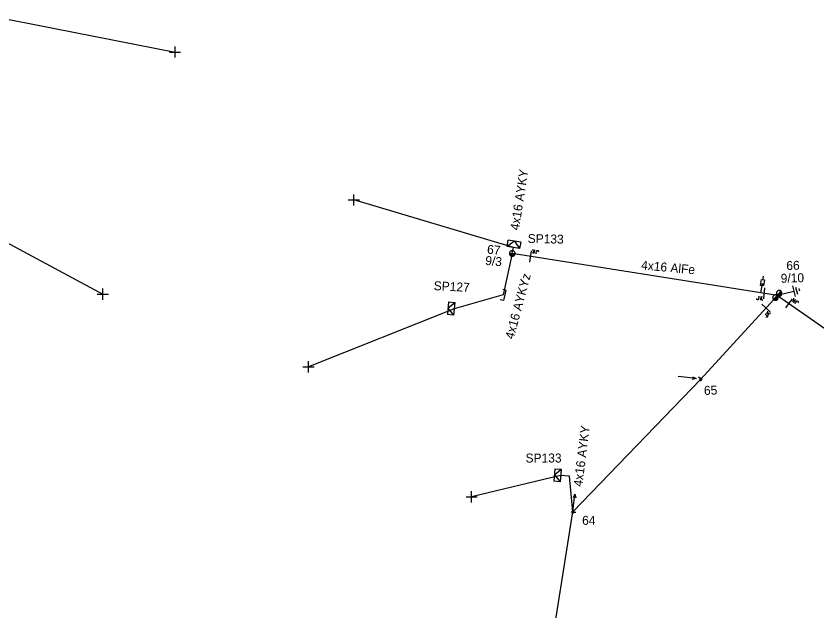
# Model space of a CAD drawing. Extents: x -748492 to -735633, y -1146251 to -1139940.
# Drawn here: x -739954.6 to -739865.3, y -1142083 to -1142016.6 of the extents above; entities that cross this region are included whole.
import ezdxf

# ---------------------------------------------------------------- set-up
doc = ezdxf.new("R2010")
doc.units = 0
for name, color, linetype in [('Vrstva 1', 7, 'Continuous'), ('Vrstva 12', 7, 'Continuous'), ('Vrstva 13', 7, 'Continuous'), ('Vrstva 14', 7, 'Continuous'), ('Vrstva 15', 7, 'Continuous'), ('Vrstva 16', 7, 'Continuous'), ('Vrstva 18', 7, 'Continuous'), ('Vrstva 2', 7, 'Continuous'), ('Vrstva 31', 7, 'Continuous'), ('Vrstva 33', 7, 'Continuous'), ('Vrstva 34', 7, 'Continuous'), ('Vrstva 52', 7, 'Continuous'), ('Vrstva 54', 7, 'Continuous'), ('Vrstva 55', 7, 'Continuous'), ('Vrstva 59', 7, 'Continuous'), ('Vrstva 9', 7, 'Continuous')]:
    doc.layers.add(name, color=color, linetype=linetype)

# ---------------------------------------------------------------- blocks, each defined once
blk = doc.blocks.new('NN440')
at = {"layer": 'Vrstva 2'}
for points in [[(0.63, 0), (0.63, 0.06), (0.62, 0.13), (0.6, 0.19), (0.58, 0.25), (0.55, 0.31), (0.51, 0.37), (0.47, 0.42), (0.42, 0.46), (0.37, 0.51), (0.32, 0.54), (0.26, 0.57), (0.2, 0.59), (0.13, 0.61), (0.07, 0.62), (0, 0.63), (-0.06, 0.62), (-0.13, 0.61), (-0.19, 0.59), (-0.26, 0.57), (-0.31, 0.54), (-0.37, 0.51), (-0.42, 0.46), (-0.47, 0.42), (-0.51, 0.37), (-0.54, 0.31), (-0.57, 0.25), (-0.6, 0.19), (-0.62, 0.13), (-0.63, 0.06), (-0.63, 0), (-0.63, -0.07), (-0.62, -0.14), (-0.6, -0.2), (-0.57, -0.26), (-0.54, -0.32), (-0.51, -0.37), (-0.47, -0.43), (-0.42, -0.47), (-0.37, -0.51), (-0.31, -0.55), (-0.26, -0.58), (-0.19, -0.6), (-0.13, -0.62), (-0.06, -0.63), (0, -0.63), (0.07, -0.63), (0.13, -0.62), (0.2, -0.6), (0.26, -0.58), (0.32, -0.55), (0.37, -0.51), (0.42, -0.47), (0.47, -0.43), (0.51, -0.37), (0.55, -0.32), (0.58, -0.26), (0.6, -0.2), (0.62, -0.14), (0.63, -0.07), (0.63, 0)], [(-0.63, 0), (0.63, 0)], [(-0.6, -0.18), (0.57, -0.18)], [(-0.51, -0.32), (0.5, -0.32)], [(-0.37, -0.47), (0.35, -0.47)]]:
    blk.add_lwpolyline(points, dxfattribs=at)
blk = doc.blocks.new('NN450')
at = {"layer": 'Vrstva 2'}
for points in [[(0, 0), (0, 0.07), (-0.01, 0.13), (-0.03, 0.19), (-0.05, 0.25), (-0.08, 0.31), (-0.12, 0.37), (-0.16, 0.42), (-0.21, 0.46), (-0.26, 0.51), (-0.31, 0.54), (-0.37, 0.57), (-0.43, 0.59), (-0.5, 0.61), (-0.56, 0.62), (-0.63, 0.62), (-0.69, 0.62), (-0.75, 0.61), (-0.82, 0.59), (-0.88, 0.57), (-0.94, 0.54), (-0.99, 0.51), (-1.04, 0.46), (-1.09, 0.42), (-1.13, 0.37), (-1.17, 0.31), (-1.2, 0.25), (-1.22, 0.19), (-1.24, 0.13), (-1.25, 0.07), (-1.25, 0), (-1.25, -0.07), (-1.24, -0.13), (-1.22, -0.19), (-1.2, -0.25), (-1.17, -0.31), (-1.13, -0.37), (-1.09, -0.42), (-1.04, -0.46), (-0.99, -0.51), (-0.94, -0.54), (-0.88, -0.57), (-0.82, -0.59), (-0.75, -0.61), (-0.69, -0.62), (-0.62, -0.63), (-0.56, -0.62), (-0.5, -0.61), (-0.43, -0.59), (-0.37, -0.57), (-0.31, -0.54), (-0.26, -0.51), (-0.21, -0.46), (-0.16, -0.42), (-0.12, -0.37), (-0.08, -0.31), (-0.05, -0.25), (-0.03, -0.19), (-0.01, -0.13), (0, -0.07), (0, 0)], [(1.25, 0), (1.25, 0.07), (1.24, 0.13), (1.22, 0.19), (1.2, 0.25), (1.17, 0.31), (1.13, 0.37), (1.09, 0.42), (1.04, 0.46), (0.99, 0.51), (0.94, 0.54), (0.88, 0.57), (0.82, 0.59), (0.75, 0.61), (0.69, 0.62), (0.62, 0.62), (0.56, 0.62), (0.5, 0.61), (0.43, 0.59), (0.37, 0.57), (0.31, 0.54), (0.26, 0.51), (0.21, 0.46), (0.16, 0.42), (0.12, 0.37), (0.08, 0.31), (0.05, 0.25), (0.03, 0.19), (0.01, 0.13), (0, 0.07), (0, 0), (0, -0.07), (0.01, -0.13), (0.03, -0.19), (0.05, -0.25), (0.08, -0.31), (0.12, -0.37), (0.16, -0.42), (0.21, -0.46), (0.26, -0.51), (0.31, -0.54), (0.37, -0.57), (0.43, -0.59), (0.5, -0.61), (0.56, -0.62), (0.63, -0.63), (0.69, -0.62), (0.75, -0.61), (0.82, -0.59), (0.88, -0.57), (0.94, -0.54), (0.99, -0.51), (1.04, -0.46), (1.09, -0.42), (1.13, -0.37), (1.17, -0.31), (1.2, -0.25), (1.22, -0.19), (1.24, -0.13), (1.25, -0.07), (1.25, 0)], [(-1.25, 0), (1.25, 0)], [(-1.23, -0.16), (-0.02, -0.16)], [(-1.16, -0.32), (-0.09, -0.32)], [(-1.03, -0.47), (-0.22, -0.47)], [(0.02, -0.16), (1.23, -0.16)], [(0.09, -0.32), (1.16, -0.32)], [(0.22, -0.47), (1.03, -0.47)]]:
    blk.add_lwpolyline(points, dxfattribs=at)
blk = doc.blocks.new('NN560')
at = {"layer": 'Vrstva 2'}
for points in [[(1.999, -0.001), (1.59, 0.141)], [(0, -0.001), (1.999, -0.001)], [(1.999, -0.001), (1.59, -0.134)]]:
    blk.add_lwpolyline(points, dxfattribs=at)
blk = doc.blocks.new('NN840')
at = {"layer": 'Vrstva 15'}
for points in [[(0.003, 0.619), (0.003, -0.631)], [(-0.745, -0.71), (-0.745, -0.66)], [(-0.73, -0.764), (-0.745, -0.71)], [(-0.657, -0.798), (-0.73, -0.764)], [(-0.627, -0.798), (-0.657, -0.798)], [(-0.558, -0.764), (-0.627, -0.798)], [(-0.538, -0.71), (-0.558, -0.764)], [(-0.538, -0.385), (-0.538, -0.71)], [(-0.332, -0.385), (-0.332, -0.798)], [(-0.332, -0.641), (-0.125, -0.385)], [(-0.263, -0.557), (-0.091, -0.798)]]:
    blk.add_lwpolyline(points, dxfattribs=at)
blk = doc.blocks.new('NN565')
at = {"layer": 'Vrstva 2'}
for points in [[(0.015, 0.528), (0.015, 2.528)], [(0.157, 0.937), (0.015, 0.528), (-0.119, 0.937)]]:
    blk.add_lwpolyline(points, dxfattribs=at)
blk = doc.blocks.new('NN800')
at = {"layer": 'Vrstva 1'}
for points in [[(-0.442, 0.442), (0.442, -0.442)], [(-0.442, -0.442), (0.442, 0.442)]]:
    blk.add_lwpolyline(points, dxfattribs=at)
blk = doc.blocks.new('NN820')
at = {"layer": 'Vrstva 13'}
for points in [[(-0.003, 0.004), (-0.003, -1.049)], [(-0.165, -0.813), (0.165, -0.813)], [(-0.165, -1.473), (-0.165, -0.813)], [(0.165, -0.813), (0.165, -1.473)], [(0.165, -1.473), (-0.165, -1.473)], [(-0.003, -1.049), (-0.062, -0.926)], [(-0.003, -1.049), (0.057, -0.926)], [(-0.003, -1.473), (-0.003, -1.871)]]:
    blk.add_lwpolyline(points, dxfattribs=at)
blk = doc.blocks.new('NN630')
at = {"layer": 'Vrstva 9'}
for points in [[(-0.003, -0.7), (-0.703, 0)], [(-0.703, -0.7), (-0.703, 0), (0.697, 0), (0.697, -0.7)], [(-0.703, -0.7), (0.697, -0.7)], [(-0.003, -0.7), (0.697, 0)]]:
    blk.add_lwpolyline(points, dxfattribs=at)
blk = doc.blocks.new('NN810')
at = {"layer": 'Vrstva 14'}
for points in [[(0.004, -0.64), (0.004, -1.89)], [(0.629, -1.89), (-0.621, -1.89)], [(0.388, -2.2), (-0.399, -2.2)], [(0.004, -2.515), (-0.124, -2.515)], [(0.137, -2.515), (0.004, -2.515)]]:
    blk.add_lwpolyline(points, dxfattribs=at)
blk = doc.blocks.new('NN500')
at = {"layer": 'Vrstva 2'}
for points in [[(0, -0.24), (0.02, -0.23), (0.05, -0.23), (0.07, -0.22), (0.09, -0.22), (0.12, -0.2), (0.14, -0.19), (0.16, -0.18), (0.17, -0.16), (0.19, -0.14), (0.2, -0.12), (0.21, -0.1), (0.22, -0.07), (0.23, -0.05), (0.23, -0.02), (0.23, 0), (0.23, 0.02), (0.23, 0.05), (0.22, 0.07), (0.21, 0.1), (0.2, 0.12), (0.19, 0.14), (0.17, 0.16), (0.16, 0.17), (0.14, 0.19), (0.12, 0.2), (0.09, 0.21), (0.07, 0.22), (0.05, 0.23), (0.02, 0.23), (0, 0.23), (-0.03, 0.23), (-0.05, 0.23), (-0.07, 0.22), (-0.1, 0.21), (-0.12, 0.2), (-0.14, 0.19), (-0.16, 0.17), (-0.18, 0.16), (-0.19, 0.14), (-0.2, 0.12), (-0.22, 0.1), (-0.22, 0.07), (-0.23, 0.05), (-0.23, 0.02), (-0.24, 0), (-0.23, -0.02), (-0.23, -0.05), (-0.22, -0.07), (-0.22, -0.1), (-0.2, -0.12), (-0.19, -0.14), (-0.18, -0.16), (-0.16, -0.18), (-0.14, -0.19), (-0.12, -0.2), (-0.1, -0.22), (-0.07, -0.22), (-0.05, -0.23), (-0.03, -0.23), (0, -0.24)], [(0, -0.24), (0.02, -0.23), (0.05, -0.23), (0.07, -0.22), (0.09, -0.22), (0.12, -0.2), (0.14, -0.19), (0.16, -0.18), (0.17, -0.16), (0.19, -0.14), (0.2, -0.12), (0.21, -0.1), (0.22, -0.07), (0.23, -0.05), (0.23, -0.02), (0.23, 0), (0.23, 0.02), (0.23, 0.05), (0.22, 0.07), (0.21, 0.1), (0.2, 0.12), (0.19, 0.14), (0.17, 0.16), (0.16, 0.17), (0.14, 0.19), (0.12, 0.2), (0.09, 0.21), (0.07, 0.22), (0.05, 0.23), (0.02, 0.23), (0, 0.23), (-0.03, 0.23), (-0.05, 0.23), (-0.07, 0.22), (-0.1, 0.21), (-0.12, 0.2), (-0.14, 0.19), (-0.16, 0.17), (-0.18, 0.16), (-0.19, 0.14), (-0.2, 0.12), (-0.22, 0.1), (-0.22, 0.07), (-0.23, 0.05), (-0.23, 0.02), (-0.24, 0), (-0.23, -0.02), (-0.23, -0.05), (-0.22, -0.07), (-0.22, -0.1), (-0.2, -0.12), (-0.19, -0.14), (-0.18, -0.16), (-0.16, -0.18), (-0.14, -0.19), (-0.12, -0.2), (-0.1, -0.22), (-0.07, -0.22), (-0.05, -0.23), (-0.03, -0.23), (0, -0.24)], [(0, -0.21), (0.02, -0.2), (0.04, -0.2), (0.06, -0.2), (0.08, -0.19), (0.1, -0.18), (0.12, -0.17), (0.14, -0.15), (0.15, -0.14), (0.16, -0.12), (0.18, -0.1), (0.19, -0.08), (0.19, -0.06), (0.2, -0.04), (0.2, -0.02), (0.2, 0), (0.2, 0.02), (0.2, 0.04), (0.19, 0.06), (0.19, 0.08), (0.18, 0.1), (0.16, 0.12), (0.15, 0.14), (0.14, 0.15), (0.12, 0.17), (0.1, 0.18), (0.08, 0.19), (0.06, 0.19), (0.04, 0.2), (0.02, 0.2), (0, 0.2), (-0.02, 0.2), (-0.04, 0.2), (-0.06, 0.19), (-0.08, 0.19), (-0.1, 0.18), (-0.12, 0.17), (-0.14, 0.15), (-0.15, 0.14), (-0.17, 0.12), (-0.18, 0.1), (-0.19, 0.08), (-0.2, 0.06), (-0.2, 0.04), (-0.21, 0.02), (-0.21, 0), (-0.21, -0.02), (-0.2, -0.04), (-0.2, -0.06), (-0.19, -0.08), (-0.18, -0.1), (-0.17, -0.12), (-0.15, -0.14), (-0.14, -0.15), (-0.12, -0.17), (-0.1, -0.18), (-0.08, -0.19), (-0.06, -0.2), (-0.04, -0.2), (-0.02, -0.2), (0, -0.21)], [(0, -0.18), (0.02, -0.18), (0.04, -0.17), (0.05, -0.17), (0.07, -0.16), (0.09, -0.15), (0.1, -0.14), (0.12, -0.13), (0.13, -0.12), (0.14, -0.1), (0.15, -0.09), (0.16, -0.07), (0.17, -0.05), (0.17, -0.04), (0.17, -0.02), (0.17, 0), (0.17, 0.02), (0.17, 0.04), (0.17, 0.05), (0.16, 0.07), (0.15, 0.09), (0.14, 0.1), (0.13, 0.12), (0.12, 0.13), (0.1, 0.14), (0.09, 0.15), (0.07, 0.16), (0.05, 0.17), (0.04, 0.17), (0.02, 0.17), (0, 0.18), (-0.02, 0.17), (-0.04, 0.17), (-0.06, 0.17), (-0.07, 0.16), (-0.09, 0.15), (-0.1, 0.14), (-0.12, 0.13), (-0.13, 0.12), (-0.14, 0.1), (-0.15, 0.09), (-0.16, 0.07), (-0.17, 0.05), (-0.17, 0.04), (-0.18, 0.02), (-0.18, 0), (-0.18, -0.02), (-0.17, -0.04), (-0.17, -0.05), (-0.16, -0.07), (-0.15, -0.09), (-0.14, -0.1), (-0.13, -0.12), (-0.12, -0.13), (-0.1, -0.14), (-0.09, -0.15), (-0.07, -0.16), (-0.06, -0.17), (-0.04, -0.17), (-0.02, -0.18), (0, -0.18)], [(0, -0.15), (0.01, -0.15), (0.03, -0.14), (0.04, -0.14), (0.06, -0.13), (0.07, -0.13), (0.08, -0.12), (0.1, -0.11), (0.11, -0.1), (0.12, -0.09), (0.13, -0.07), (0.13, -0.06), (0.14, -0.05), (0.14, -0.03), (0.14, -0.02), (0.14, 0), (0.14, 0.01), (0.14, 0.03), (0.14, 0.04), (0.13, 0.06), (0.13, 0.07), (0.12, 0.09), (0.11, 0.1), (0.1, 0.11), (0.08, 0.12), (0.07, 0.13), (0.06, 0.13), (0.04, 0.14), (0.03, 0.14), (0.01, 0.14), (0, 0.15), (-0.02, 0.14), (-0.03, 0.14), (-0.05, 0.14), (-0.06, 0.13), (-0.07, 0.13), (-0.09, 0.12), (-0.1, 0.11), (-0.11, 0.1), (-0.12, 0.09), (-0.13, 0.07), (-0.13, 0.06), (-0.14, 0.04), (-0.14, 0.03), (-0.15, 0.01), (-0.15, 0), (-0.15, -0.02), (-0.14, -0.03), (-0.14, -0.05), (-0.13, -0.06), (-0.13, -0.07), (-0.12, -0.09), (-0.11, -0.1), (-0.1, -0.11), (-0.09, -0.12), (-0.07, -0.13), (-0.06, -0.13), (-0.05, -0.14), (-0.03, -0.14), (-0.02, -0.15), (0, -0.15)], [(0, -0.12), (0.01, -0.12), (0.02, -0.11), (0.03, -0.11), (0.05, -0.11), (0.06, -0.1), (0.07, -0.09), (0.08, -0.09), (0.09, -0.08), (0.09, -0.07), (0.1, -0.06), (0.11, -0.05), (0.11, -0.04), (0.11, -0.02), (0.11, -0.01), (0.12, 0), (0.11, 0.01), (0.11, 0.02), (0.11, 0.04), (0.11, 0.05), (0.1, 0.06), (0.09, 0.07), (0.09, 0.08), (0.08, 0.09), (0.07, 0.09), (0.06, 0.1), (0.05, 0.11), (0.03, 0.11), (0.02, 0.11), (0.01, 0.12), (0, 0.12), (-0.01, 0.12), (-0.03, 0.11), (-0.04, 0.11), (-0.05, 0.11), (-0.06, 0.1), (-0.07, 0.09), (-0.08, 0.09), (-0.09, 0.08), (-0.1, 0.07), (-0.1, 0.06), (-0.11, 0.05), (-0.11, 0.04), (-0.12, 0.02), (-0.12, 0.01), (-0.12, 0), (-0.12, -0.01), (-0.12, -0.02), (-0.11, -0.04), (-0.11, -0.05), (-0.1, -0.06), (-0.1, -0.07), (-0.09, -0.08), (-0.08, -0.09), (-0.07, -0.09), (-0.06, -0.1), (-0.05, -0.11), (-0.04, -0.11), (-0.03, -0.11), (-0.01, -0.12), (0, -0.12)], [(0, -0.09), (0.01, -0.09), (0.02, -0.09), (0.03, -0.08), (0.03, -0.08), (0.04, -0.08), (0.05, -0.07), (0.06, -0.07), (0.06, -0.06), (0.07, -0.05), (0.07, -0.04), (0.08, -0.04), (0.08, -0.03), (0.08, -0.02), (0.09, -0.01), (0.09, 0), (0.09, 0.01), (0.08, 0.02), (0.08, 0.03), (0.08, 0.03), (0.07, 0.04), (0.07, 0.05), (0.06, 0.06), (0.06, 0.06), (0.05, 0.07), (0.04, 0.07), (0.03, 0.08), (0.03, 0.08), (0.02, 0.08), (0.01, 0.09), (0, 0.09), (-0.01, 0.09), (-0.02, 0.08), (-0.03, 0.08), (-0.04, 0.08), (-0.04, 0.07), (-0.05, 0.07), (-0.06, 0.06), (-0.07, 0.06), (-0.07, 0.05), (-0.08, 0.04), (-0.08, 0.03), (-0.08, 0.03), (-0.09, 0.02), (-0.09, 0.01), (-0.09, 0), (-0.09, -0.01), (-0.09, -0.02), (-0.08, -0.03), (-0.08, -0.04), (-0.08, -0.04), (-0.07, -0.05), (-0.07, -0.06), (-0.06, -0.07), (-0.05, -0.07), (-0.04, -0.08), (-0.04, -0.08), (-0.03, -0.08), (-0.02, -0.09), (-0.01, -0.09), (0, -0.09)], [(0, -0.06), (0, -0.06), (0.01, -0.06), (0.02, -0.05), (0.02, -0.05), (0.03, -0.05), (0.03, -0.05), (0.04, -0.04), (0.04, -0.04), (0.05, -0.03), (0.05, -0.03), (0.05, -0.02), (0.05, -0.02), (0.05, -0.01), (0.06, -0.01), (0.06, 0), (0.06, 0.01), (0.05, 0.01), (0.05, 0.02), (0.05, 0.02), (0.05, 0.03), (0.05, 0.03), (0.04, 0.04), (0.04, 0.04), (0.03, 0.05), (0.03, 0.05), (0.02, 0.05), (0.02, 0.05), (0.01, 0.06), (0, 0.06), (0, 0.06), (-0.01, 0.06), (-0.01, 0.06), (-0.02, 0.05), (-0.02, 0.05), (-0.03, 0.05), (-0.03, 0.05), (-0.04, 0.04), (-0.04, 0.04), (-0.05, 0.03), (-0.05, 0.03), (-0.05, 0.02), (-0.06, 0.02), (-0.06, 0.01), (-0.06, 0.01), (-0.06, 0), (-0.06, -0.01), (-0.06, -0.01), (-0.06, -0.02), (-0.05, -0.02), (-0.05, -0.03), (-0.05, -0.03), (-0.04, -0.04), (-0.04, -0.04), (-0.03, -0.05), (-0.03, -0.05), (-0.02, -0.05), (-0.02, -0.05), (-0.01, -0.06), (-0.01, -0.06), (0, -0.06)], [(0, -0.03), (0, -0.03), (0, -0.03), (0.01, -0.03), (0.01, -0.03), (0.01, -0.02), (0.02, -0.02), (0.02, -0.02), (0.02, -0.02), (0.02, -0.02), (0.02, -0.01), (0.02, -0.01), (0.03, -0.01), (0.03, -0.01), (0.03, 0), (0.03, 0), (0.03, 0), (0.03, 0.01), (0.03, 0.01), (0.02, 0.01), (0.02, 0.01), (0.02, 0.02), (0.02, 0.02), (0.02, 0.02), (0.02, 0.02), (0.01, 0.02), (0.01, 0.02), (0.01, 0.03), (0, 0.03), (0, 0.03), (0, 0.03), (0, 0.03), (-0.01, 0.03), (-0.01, 0.03), (-0.01, 0.02), (-0.02, 0.02), (-0.02, 0.02), (-0.02, 0.02), (-0.02, 0.02), (-0.02, 0.02), (-0.03, 0.01), (-0.03, 0.01), (-0.03, 0.01), (-0.03, 0.01), (-0.03, 0), (-0.03, 0), (-0.03, 0), (-0.03, -0.01), (-0.03, -0.01), (-0.03, -0.01), (-0.03, -0.01), (-0.02, -0.02), (-0.02, -0.02), (-0.02, -0.02), (-0.02, -0.02), (-0.02, -0.02), (-0.01, -0.03), (-0.01, -0.03), (-0.01, -0.03), (0, -0.03), (0, -0.03)], [(0.23, 0), (0.7, 0)]]:
    blk.add_lwpolyline(points, dxfattribs=at)
blk = doc.blocks.new('NN515')
at = {"layer": 'Vrstva 2'}
for points in [[(-0.59, 0.176), (0.591, 0.176)], [(-0.59, 0.176), (-0.59, -0.179)], [(0.591, 0.176), (0.591, -0.179)]]:
    blk.add_lwpolyline(points, dxfattribs=at)

msp = doc.modelspace()

# ---------------------------------------------------------------- linework, layer by layer
at = {"layer": 'Vrstva 1'}
for points in [[(-739869.72, -1142047.78), (-739871.556, -1142047.489), (-739899.28, -1142043.1)], [(-739907.28, -1142137.71), (-739897.94, -1142106.29), (-739892.53, -1142071.94), (-739878.26, -1142057.14), (-739869.72, -1142047.78)], [(-739869.72, -1142047.78), (-739852.78, -1142059.56), (-739831.34, -1142074.4)]]:
    msp.add_lwpolyline(points, dxfattribs=at)
at = {"layer": 'Vrstva 52'}
for points in [[(-739899.28, -1142043.1), (-739899.153, -1142042.429)], [(-739892.53, -1142071.94), (-739892.912, -1142067.942), (-739893.883, -1142067.866)]]:
    msp.add_lwpolyline(points, dxfattribs=at)
at = {"layer": 'Vrstva 54'}
msp.add_lwpolyline([(-739899.28, -1142043.1), (-739900.3, -1142047.73), (-739905.754, -1142049.278)], dxfattribs=at)
at = {"layer": 'Vrstva 59'}
for points in [[(-739957.3, -1142016.61), (-739936.88, -1142020.63)], [(-739966.12, -1142036.26), (-739944.94, -1142047.63)], [(-739899.154, -1142042.429), (-739916.94, -1142037.13)], [(-739905.754, -1142049.279), (-739922, -1142055.75)], [(-739893.883, -1142067.867), (-739903.81, -1142070.25)]]:
    msp.add_lwpolyline(points, dxfattribs=at)

# ---------------------------------------------------------------- block references
at = {"layer": 'Vrstva 13'}
for name, p, xscale, yscale, rotation in [('NN440', (-739899.28, -1142043.1), 0.5000000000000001, 0.5, -5.2553971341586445), ('NN450', (-739869.721, -1142047.78), 0.5, 0.5, 48.979232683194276), ('NN500', (-739878.26, -1142057.14), 0.49999999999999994, 0.5, 137.56900004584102), ('NN500', (-739892.53, -1142071.94), 0.49999999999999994, 0.4999999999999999, -6.299799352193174)]:
    msp.add_blockref(name, p, dxfattribs=dict(at, xscale=xscale, yscale=yscale, rotation=rotation))
for name, p, rotation in [('NN515', (-739900.3, -1142047.73), -103.99446269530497), ('NN565', (-739878.26, -1142057.14), 83.15996396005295), ('NN560', (-739892.53, -1142071.94), 83.22268890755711)]:
    msp.add_blockref(name, p, dxfattribs=dict(at, rotation=rotation))
at = {"layer": 'Vrstva 15', "rotation": 104.31748887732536}
msp.add_blockref('NN810', (-739869.72, -1142047.781), dxfattribs=at)
at = {"layer": 'Vrstva 16', "rotation": 171.00348714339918}
msp.add_blockref('NN820', (-739871.556, -1142047.489), dxfattribs=at)
at = {"layer": 'Vrstva 18'}
for p, rotation in [((-739897.219, -1142043.443), 170.49172699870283), ((-739871.215, -1142047.543), -5.264489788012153), ((-739870.989, -1142049.171), 47.2823781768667), ((-739868.419, -1142048.684), 143.63224654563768)]:
    msp.add_blockref('NN840', p, dxfattribs=dict(at, rotation=rotation))
at = {"layer": 'Vrstva 31'}
for p, rotation in [((-739899.154, -1142042.429), 170.26590687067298), ((-739905.754, -1142049.278), -95.25539718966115), ((-739893.883, -1142067.867), -94.0355472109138)]:
    msp.add_blockref('NN630', p, dxfattribs=dict(at, rotation=rotation))
at = {"layer": 'Vrstva 34'}
for p, rotation in [((-739936.88, -1142020.63), 45), ((-739916.94, -1142037.13), 44.99999995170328), ((-739944.94, -1142047.63), 44.99999995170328), ((-739922, -1142055.75), 45), ((-739903.81, -1142070.25), 45)]:
    msp.add_blockref('NN800', p, dxfattribs=dict(at, rotation=rotation))

# ---------------------------------------------------------------- texts
at = {"layer": 'Vrstva 12'}
for s, rotation, p in [('9/3', 354.745, (-739902.327, -1142044.366)), ('9/10', 1.739, (-739869.332, -1142046.377))]:
    msp.add_text(s, height=1, rotation=rotation, dxfattribs=at).set_placement(p)
at = {"layer": 'Vrstva 14'}
for s, rotation, p in [('67', 354.745, (-739902.12, -1142043.123)), ('66', 1.739, (-739868.707, -1142044.956)), ('65', 2.061, (-739877.886, -1142058.889)), ('64', 0.044, (-739891.49, -1142073.374))]:
    msp.add_text(s, height=1, rotation=rotation, dxfattribs=at).set_placement(p)
at = {"layer": 'Vrstva 2'}
msp.add_text('4x16 AlFe', height=1, rotation=354.745, dxfattribs=at).set_placement((-739884.941, -1142044.876))
at = {"layer": 'Vrstva 33'}
for s, rotation, p in [('SP133', 358.687, (-739897.57, -1142041.925)), ('SP127', 357.057, (-739908.057, -1142047.188)), ('SP133', 0.06, (-739897.798, -1142066.423))]:
    msp.add_text(s, height=1, rotation=rotation, dxfattribs=at).set_placement(p)
at = {"layer": 'Vrstva 54'}
for rotation, p in [(81.222, (-739898.531, -1142040.566)), (82.837, (-739891.476, -1142069.156))]:
    msp.add_text('4x16 AYKY', height=1, rotation=rotation, dxfattribs=at).set_placement(p)
at = {"layer": 'Vrstva 55'}
msp.add_text('4x16 AYKYz', height=1, rotation=75.017, dxfattribs=at).set_placement((-739899.137, -1142052.73))

doc.saveas('drawing.dxf')
